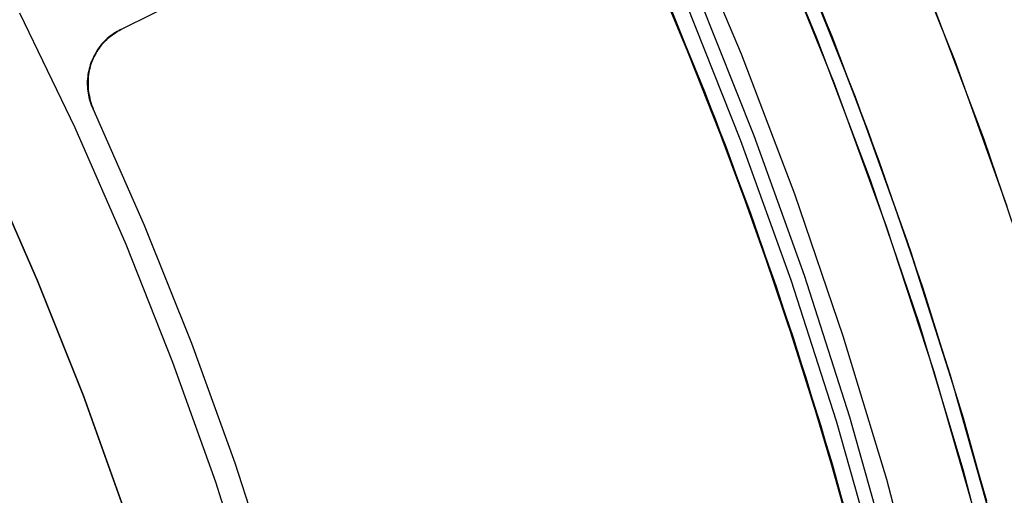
# Model space of a CAD drawing. Header units: millimetres. Extents: x 7986 to 9191, y -11326 to -10283.
# Tile 262 of 312: x 8643.08 to 8659.42, y -10646.44 to -10638.55. Entities that reach past the tile are written whole.
import ezdxf

# ---------------------------------------------------------------- set-up
doc = ezdxf.new("R2010")
doc.units = ezdxf.units.MM
doc.layers.add('color', color=7, linetype='Continuous')

msp = doc.modelspace()

# ---------------------------------------------------------------- linework, layer by layer
at = {"color": 7, "true_color": 0xffffff}
for p, q in [((8655.057, -10639.124, 18.434), (8654.093, -10636.833, 18.434)), ((8655.057, -10639.124, 18.434), (8654.093, -10636.833, 18.434)), ((8655.717, -10636.804, 36.052), (8656.553, -10638.827, 36.553)), ((8656.946, -10639.839, 19.934), (8656.009, -10637.491, 19.934)), ((8656.946, -10639.839, 61.309), (8656.009, -10637.491, 61.309)), ((8654.456, -10639.787, 60.059), (8653.529, -10637.549, 60.059)), ((8654.456, -10639.787, 60.059), (8653.529, -10637.549, 60.059)), ((8653.628, -10637.769, 43.726), (8654.442, -10639.743, 44.215)), ((8654.622, -10640.201, 36.605), (8653.781, -10638.127, 36.094)), ((8655.047, -10640.559, 60.99), (8654.136, -10638.276, 60.99)), ((8655.047, -10640.559, 60.99), (8654.136, -10638.276, 60.99)), ((8655.265, -10640.477, 60.565), (8654.351, -10638.186, 60.565)), ((8655.265, -10640.477, 60.565), (8654.351, -10638.186, 60.565)), ((8653.888, -10638.38, 61.309), (8654.795, -10640.655, 61.309)), ((8653.888, -10638.38, 18.434), (8654.795, -10640.655, 18.434)), ((8657.151, -10640.386, 44.656), (8656.387, -10638.412, 44.173)), ((8654.891, -10640.917, 60.059), (8654.002, -10638.664, 60.059)), ((8656.553, -10638.827, 36.553), (8657.337, -10640.894, 37.057)), ((8655.942, -10641.447, 18.434), (8655.057, -10639.124, 18.434)), ((8655.942, -10641.447, 18.434), (8655.057, -10639.124, 18.434)), ((8654.442, -10639.743, 44.215), (8655.204, -10641.761, 44.706)), ((8655.306, -10642.055, 60.059), (8654.456, -10639.787, 60.059)), ((8655.306, -10642.055, 60.059), (8654.456, -10639.787, 60.059)), ((8657.802, -10642.218, 19.934), (8656.946, -10639.839, 19.934)), ((8657.802, -10642.218, 61.309), (8656.946, -10639.839, 61.309)), ((8655.404, -10642.323, 37.12), (8654.622, -10640.201, 36.605)), ((8657.863, -10642.399, 45.141), (8657.151, -10640.386, 44.656)), ((8655.879, -10642.873, 60.99), (8655.047, -10640.559, 60.99)), ((8655.879, -10642.873, 60.99), (8655.047, -10640.559, 60.99)), ((8656.099, -10642.797, 60.565), (8655.265, -10640.477, 60.565)), ((8656.099, -10642.797, 60.565), (8655.265, -10640.477, 60.565)), ((8654.795, -10640.655, 61.309), (8655.624, -10642.959, 61.309)), ((8654.795, -10640.655, 18.434), (8655.624, -10642.959, 18.434)), ((8655.702, -10643.2, 60.059), (8654.891, -10640.917, 60.059)), ((8657.337, -10640.894, 37.057), (8658.064, -10643.004, 37.563)), ((8656.745, -10643.799, 18.434), (8655.942, -10641.447, 18.434)), ((8656.745, -10643.799, 18.434), (8655.942, -10641.447, 18.434)), ((8655.204, -10641.761, 44.706), (8655.911, -10643.821, 45.2)), ((8656.079, -10644.351, 60.059), (8655.306, -10642.055, 60.059)), ((8656.079, -10644.351, 60.059), (8655.306, -10642.055, 60.059)), ((8658.575, -10644.626, 19.934), (8657.802, -10642.218, 19.934)), ((8658.575, -10644.626, 61.309), (8657.802, -10642.218, 61.309)), ((8656.126, -10644.49, 37.636), (8655.404, -10642.323, 37.12)), ((8658.522, -10644.451, 45.627), (8657.863, -10642.399, 45.141)), ((8656.63, -10645.213, 60.99), (8655.879, -10642.873, 60.99)), ((8656.63, -10645.213, 60.99), (8655.879, -10642.873, 60.99)), ((8656.854, -10645.146, 60.565), (8656.099, -10642.797, 60.565)), ((8656.854, -10645.146, 60.565), (8656.099, -10642.797, 60.565)), ((8655.624, -10642.959, 61.309), (8656.373, -10645.291, 61.309)), ((8655.624, -10642.959, 18.434), (8656.373, -10645.291, 18.434)), ((8658.064, -10643.004, 37.563), (8658.732, -10645.155, 38.07)), ((8656.435, -10645.509, 60.059), (8655.702, -10643.2, 60.059)), ((8655.911, -10643.821, 45.2), (8656.56, -10645.921, 45.695)), ((8657.467, -10646.178, 18.434), (8656.745, -10643.799, 18.434)), ((8657.467, -10646.178, 18.434), (8656.745, -10643.799, 18.434)), ((8656.772, -10646.672, 60.059), (8656.079, -10644.351, 60.059)), ((8656.772, -10646.672, 60.059), (8656.079, -10644.351, 60.059)), ((8656.783, -10646.699, 38.154), (8656.126, -10644.49, 37.636)), ((8659.124, -10646.539, 46.114), (8658.522, -10644.451, 45.627)), ((8659.264, -10647.058, 19.934), (8658.575, -10644.626, 19.934)), ((8659.264, -10647.058, 61.309), (8658.575, -10644.626, 61.309)), ((8657.526, -10647.519, 60.565), (8656.854, -10645.146, 60.565)), ((8657.526, -10647.519, 60.565), (8656.854, -10645.146, 60.565)), ((8658.732, -10645.155, 38.07), (8659.339, -10647.344, 38.578)), ((8656.373, -10645.291, 61.309), (8657.041, -10647.647, 61.309)), ((8656.373, -10645.291, 18.434), (8657.041, -10647.647, 18.434)), ((8657.301, -10647.578, 60.99), (8656.63, -10645.213, 60.99)), ((8657.301, -10647.578, 60.99), (8656.63, -10645.213, 60.99)), ((8657.089, -10647.841, 60.059), (8656.435, -10645.509, 60.059)), ((8656.56, -10645.921, 45.695), (8657.148, -10648.059, 46.19)), ((8658.105, -10648.58, 18.434), (8657.467, -10646.178, 18.434)), ((8658.105, -10648.58, 18.434), (8657.467, -10646.178, 18.434))]:
    msp.add_line(p, q, dxfattribs=at)
at = {"layer": 'color', "color": 254, "true_color": 0xcad1ee}
for p, q in [((8644.758, -10638.717, 1.843), (8653.255, -10634.458, -2.207)), ((8644.758, -10638.717, 4.359), (8653.255, -10634.458, 4.359)), ((8644.758, -10638.717, 1.843), (8653.255, -10634.458, -2.207)), ((8644.758, -10638.717, 4.359), (8653.255, -10634.458, 4.359)), ((8655.331, -10636.526, 17.559), (8656.302, -10638.851, 17.559)), ((8655.331, -10636.526, 17.559), (8656.302, -10638.851, 17.559)), ((8655.331, -10636.526, 7.459), (8656.302, -10638.851, 7.459)), ((8658.599, -10639.241, -3.495), (8657.651, -10636.862, -3.495)), ((8658.599, -10639.241, -3.495), (8657.651, -10636.862, -3.495)), ((8656.594, -10639.597, -2.642), (8655.642, -10637.246, -2.642)), ((8656.594, -10639.597, -2.642), (8655.642, -10637.246, -2.642)), ((8658.161, -10638.113, 17.559), (8659.075, -10640.535, 17.559)), ((8658.161, -10638.113, 17.559), (8659.075, -10640.535, 17.559)), ((8658.161, -10638.113, 7.032), (8659.075, -10640.535, 7.032)), ((8643.079, -10638.439, 0.259), (8643.992, -10640.341, 0.259)), ((8643.079, -10638.439, 0.259), (8643.992, -10640.341, 0.259)), ((8644.585, -10638.82, 1.929), (8644.559, -10638.84, 1.943)), ((8644.585, -10638.82, 1.929), (8644.559, -10638.84, 1.943)), ((8644.559, -10638.848, 4.359), (8644.585, -10638.827, 4.359)), ((8644.585, -10638.827, 3.101), (8644.559, -10638.848, 3.101)), ((8644.559, -10638.848, 4.359), (8644.585, -10638.827, 4.359)), ((8644.612, -10638.8, 1.915), (8644.585, -10638.82, 1.929)), ((8644.612, -10638.8, 1.915), (8644.585, -10638.82, 1.929)), ((8644.585, -10638.827, 4.359), (8644.612, -10638.806, 4.359)), ((8644.612, -10638.806, 3.101), (8644.585, -10638.827, 3.101)), ((8644.585, -10638.827, 4.359), (8644.612, -10638.806, 4.359)), ((8644.64, -10638.781, 1.901), (8644.612, -10638.8, 1.915)), ((8644.64, -10638.781, 1.901), (8644.612, -10638.8, 1.915)), ((8644.612, -10638.806, 4.359), (8644.64, -10638.786, 4.359)), ((8644.64, -10638.786, 3.101), (8644.612, -10638.806, 3.101)), ((8644.612, -10638.806, 4.359), (8644.64, -10638.786, 4.359)), ((8644.669, -10638.763, 1.886), (8644.64, -10638.781, 1.901)), ((8644.669, -10638.763, 1.886), (8644.64, -10638.781, 1.901)), ((8644.64, -10638.786, 4.359), (8644.669, -10638.767, 4.359)), ((8644.669, -10638.767, 3.101), (8644.64, -10638.786, 3.101)), ((8644.64, -10638.786, 4.359), (8644.669, -10638.767, 4.359)), ((8644.698, -10638.747, 1.872), (8644.669, -10638.763, 1.886)), ((8644.698, -10638.747, 1.872), (8644.669, -10638.763, 1.886)), ((8644.669, -10638.767, 4.359), (8644.698, -10638.749, 4.359)), ((8644.698, -10638.749, 3.101), (8644.669, -10638.767, 3.101)), ((8644.669, -10638.767, 4.359), (8644.698, -10638.749, 4.359)), ((8644.728, -10638.731, 1.858), (8644.698, -10638.747, 1.872)), ((8644.728, -10638.731, 1.858), (8644.698, -10638.747, 1.872)), ((8644.698, -10638.749, 4.359), (8644.728, -10638.733, 4.359)), ((8644.728, -10638.733, 3.101), (8644.698, -10638.749, 3.101)), ((8644.698, -10638.749, 4.359), (8644.728, -10638.733, 4.359)), ((8644.728, -10638.733, 4.359), (8644.758, -10638.717, 4.359)), ((8644.758, -10638.717, 1.843), (8644.728, -10638.731, 1.858)), ((8644.758, -10638.717, 3.101), (8644.728, -10638.733, 3.101)), ((8644.758, -10638.717, 1.843), (8644.728, -10638.731, 1.858)), ((8644.728, -10638.733, 4.359), (8644.758, -10638.717, 4.359)), ((8644.758, -10638.717, 4.359), (8644.758, -10638.717, 1.843)), ((8644.758, -10638.717, 4.359), (8644.758, -10638.717, 1.843)), ((8644.418, -10638.986, 2.024), (8644.397, -10639.013, 2.037)), ((8644.418, -10638.986, 2.024), (8644.397, -10639.013, 2.037)), ((8644.417, -10638.996, 4.359), (8644.439, -10638.97, 4.359)), ((8644.439, -10638.97, 3.101), (8644.417, -10638.996, 3.101)), ((8644.417, -10638.996, 4.359), (8644.439, -10638.97, 4.359)), ((8644.439, -10638.959, 2.011), (8644.418, -10638.986, 2.024)), ((8644.439, -10638.959, 2.011), (8644.418, -10638.986, 2.024)), ((8644.461, -10638.934, 1.998), (8644.439, -10638.959, 2.011)), ((8644.461, -10638.934, 1.998), (8644.439, -10638.959, 2.011)), ((8644.439, -10638.97, 4.359), (8644.461, -10638.944, 4.359)), ((8644.461, -10638.944, 3.101), (8644.439, -10638.97, 3.101)), ((8644.439, -10638.97, 4.359), (8644.461, -10638.944, 4.359)), ((8644.484, -10638.909, 1.984), (8644.461, -10638.934, 1.998)), ((8644.484, -10638.909, 1.984), (8644.461, -10638.934, 1.998)), ((8644.461, -10638.944, 4.359), (8644.484, -10638.919, 4.359)), ((8644.484, -10638.919, 3.101), (8644.461, -10638.944, 3.101)), ((8644.461, -10638.944, 4.359), (8644.484, -10638.919, 4.359)), ((8644.508, -10638.885, 1.971), (8644.484, -10638.909, 1.984)), ((8644.508, -10638.885, 1.971), (8644.484, -10638.909, 1.984)), ((8644.484, -10638.919, 4.359), (8644.508, -10638.894, 4.359)), ((8644.508, -10638.894, 3.101), (8644.484, -10638.919, 3.101)), ((8644.484, -10638.919, 4.359), (8644.508, -10638.894, 4.359)), ((8644.533, -10638.862, 1.957), (8644.508, -10638.885, 1.971)), ((8644.533, -10638.862, 1.957), (8644.508, -10638.885, 1.971)), ((8644.508, -10638.894, 4.359), (8644.533, -10638.871, 4.359)), ((8644.533, -10638.871, 3.101), (8644.508, -10638.894, 3.101)), ((8644.508, -10638.894, 4.359), (8644.533, -10638.871, 4.359)), ((8644.559, -10638.84, 1.943), (8644.533, -10638.862, 1.957)), ((8644.559, -10638.84, 1.943), (8644.533, -10638.862, 1.957)), ((8644.533, -10638.871, 4.359), (8644.559, -10638.848, 4.359)), ((8644.559, -10638.848, 3.101), (8644.533, -10638.871, 3.101)), ((8644.533, -10638.871, 4.359), (8644.559, -10638.848, 4.359)), ((8656.302, -10638.851, 17.559), (8657.192, -10641.209, 17.559)), ((8656.302, -10638.851, 17.559), (8657.192, -10641.209, 17.559)), ((8656.302, -10638.851, 7.459), (8657.192, -10641.209, 7.459)), ((8644.309, -10639.17, 4.359), (8644.324, -10639.139, 4.359)), ((8644.324, -10639.139, 3.101), (8644.309, -10639.17, 3.101)), ((8644.309, -10639.17, 4.359), (8644.324, -10639.139, 4.359)), ((8644.325, -10639.13, 2.086), (8644.31, -10639.161, 2.098)), ((8644.325, -10639.13, 2.086), (8644.31, -10639.161, 2.098)), ((8644.324, -10639.139, 4.359), (8644.341, -10639.11, 4.359)), ((8644.341, -10639.11, 3.101), (8644.324, -10639.139, 3.101)), ((8644.324, -10639.139, 4.359), (8644.341, -10639.11, 4.359)), ((8644.342, -10639.1, 2.074), (8644.325, -10639.13, 2.086)), ((8644.342, -10639.1, 2.074), (8644.325, -10639.13, 2.086)), ((8644.341, -10639.11, 4.359), (8644.358, -10639.08, 4.359)), ((8644.358, -10639.08, 3.101), (8644.341, -10639.11, 3.101)), ((8644.341, -10639.11, 4.359), (8644.358, -10639.08, 4.359)), ((8644.359, -10639.07, 2.062), (8644.342, -10639.1, 2.074)), ((8644.359, -10639.07, 2.062), (8644.342, -10639.1, 2.074)), ((8644.358, -10639.08, 4.359), (8644.377, -10639.052, 4.359)), ((8644.377, -10639.052, 3.101), (8644.358, -10639.08, 3.101)), ((8644.358, -10639.08, 4.359), (8644.377, -10639.052, 4.359)), ((8644.378, -10639.042, 2.05), (8644.359, -10639.07, 2.062)), ((8644.378, -10639.042, 2.05), (8644.359, -10639.07, 2.062)), ((8644.377, -10639.052, 4.359), (8644.397, -10639.024, 4.359)), ((8644.397, -10639.024, 3.101), (8644.377, -10639.052, 3.101)), ((8644.377, -10639.052, 4.359), (8644.397, -10639.024, 4.359)), ((8644.397, -10639.013, 2.037), (8644.378, -10639.042, 2.05)), ((8644.397, -10639.013, 2.037), (8644.378, -10639.042, 2.05)), ((8644.397, -10639.024, 4.359), (8644.417, -10638.996, 4.359)), ((8644.417, -10638.996, 3.101), (8644.397, -10639.024, 3.101)), ((8644.397, -10639.024, 4.359), (8644.417, -10638.996, 4.359)), ((8644.247, -10639.329, 4.359), (8644.257, -10639.296, 4.359)), ((8644.257, -10639.296, 3.101), (8644.247, -10639.329, 3.101)), ((8644.247, -10639.329, 4.359), (8644.257, -10639.296, 4.359)), ((8644.259, -10639.291, 2.141), (8644.249, -10639.325, 2.151)), ((8644.259, -10639.291, 2.141), (8644.249, -10639.325, 2.151)), ((8644.257, -10639.296, 4.359), (8644.268, -10639.264, 4.359)), ((8644.268, -10639.264, 3.101), (8644.257, -10639.296, 3.101)), ((8644.257, -10639.296, 4.359), (8644.268, -10639.264, 4.359)), ((8644.27, -10639.258, 2.131), (8644.259, -10639.291, 2.141)), ((8644.27, -10639.258, 2.131), (8644.259, -10639.291, 2.141)), ((8644.268, -10639.264, 4.359), (8644.28, -10639.232, 4.359)), ((8644.28, -10639.232, 3.101), (8644.268, -10639.264, 3.101)), ((8644.268, -10639.264, 4.359), (8644.28, -10639.232, 4.359)), ((8644.282, -10639.225, 2.12), (8644.27, -10639.258, 2.131)), ((8644.282, -10639.225, 2.12), (8644.27, -10639.258, 2.131)), ((8644.28, -10639.232, 4.359), (8644.294, -10639.201, 4.359)), ((8644.294, -10639.201, 3.101), (8644.28, -10639.232, 3.101)), ((8644.28, -10639.232, 4.359), (8644.294, -10639.201, 4.359)), ((8644.296, -10639.193, 2.109), (8644.282, -10639.225, 2.12)), ((8644.296, -10639.193, 2.109), (8644.282, -10639.225, 2.12)), ((8644.294, -10639.201, 4.359), (8644.309, -10639.17, 4.359)), ((8644.309, -10639.17, 3.101), (8644.294, -10639.201, 3.101)), ((8644.294, -10639.201, 4.359), (8644.309, -10639.17, 4.359)), ((8644.31, -10639.161, 2.098), (8644.296, -10639.193, 2.109)), ((8644.31, -10639.161, 2.098), (8644.296, -10639.193, 2.109)), ((8659.465, -10641.651, -3.495), (8658.599, -10639.241, -3.495)), ((8659.465, -10641.651, -3.495), (8658.599, -10639.241, -3.495)), ((8644.213, -10639.496, 4.359), (8644.217, -10639.463, 4.359)), ((8644.217, -10639.463, 3.101), (8644.213, -10639.496, 3.101)), ((8644.213, -10639.496, 4.359), (8644.217, -10639.463, 4.359)), ((8644.217, -10639.463, 4.359), (8644.223, -10639.429, 4.359)), ((8644.223, -10639.429, 3.101), (8644.217, -10639.463, 3.101)), ((8644.217, -10639.463, 4.359), (8644.223, -10639.429, 4.359)), ((8644.222, -10639.463, 2.187), (8644.218, -10639.499, 2.195)), ((8644.222, -10639.463, 2.187), (8644.218, -10639.499, 2.195)), ((8644.227, -10639.428, 2.178), (8644.222, -10639.463, 2.187)), ((8644.227, -10639.428, 2.178), (8644.222, -10639.463, 2.187)), ((8644.223, -10639.429, 4.359), (8644.23, -10639.395, 4.359)), ((8644.23, -10639.395, 3.101), (8644.223, -10639.429, 3.101)), ((8644.223, -10639.429, 4.359), (8644.23, -10639.395, 4.359)), ((8644.233, -10639.394, 2.169), (8644.227, -10639.428, 2.178)), ((8644.233, -10639.394, 2.169), (8644.227, -10639.428, 2.178)), ((8644.23, -10639.395, 4.359), (8644.238, -10639.362, 4.359)), ((8644.238, -10639.362, 3.101), (8644.23, -10639.395, 3.101)), ((8644.23, -10639.395, 4.359), (8644.238, -10639.362, 4.359)), ((8644.241, -10639.359, 2.16), (8644.233, -10639.394, 2.169)), ((8644.241, -10639.359, 2.16), (8644.233, -10639.394, 2.169)), ((8644.238, -10639.362, 4.359), (8644.247, -10639.329, 4.359)), ((8644.247, -10639.329, 3.101), (8644.238, -10639.362, 3.101)), ((8644.238, -10639.362, 4.359), (8644.247, -10639.329, 4.359)), ((8644.249, -10639.325, 2.151), (8644.241, -10639.359, 2.16)), ((8644.249, -10639.325, 2.151), (8644.241, -10639.359, 2.16)), ((8644.206, -10639.599, 4.359), (8644.207, -10639.565, 4.359)), ((8644.207, -10639.565, 3.101), (8644.206, -10639.599, 3.101)), ((8644.206, -10639.599, 4.359), (8644.207, -10639.565, 4.359)), ((8644.206, -10639.633, 4.359), (8644.206, -10639.599, 4.359)), ((8644.206, -10639.599, 3.101), (8644.206, -10639.633, 3.101)), ((8644.206, -10639.633, 4.359), (8644.206, -10639.599, 4.359)), ((8644.208, -10639.667, 4.359), (8644.206, -10639.633, 4.359)), ((8644.206, -10639.633, 3.101), (8644.208, -10639.667, 3.101)), ((8644.208, -10639.667, 4.359), (8644.206, -10639.633, 4.359)), ((8644.207, -10639.565, 4.359), (8644.209, -10639.53, 4.359)), ((8644.209, -10639.53, 3.101), (8644.207, -10639.565, 3.101)), ((8644.207, -10639.565, 4.359), (8644.209, -10639.53, 4.359)), ((8644.209, -10639.53, 4.359), (8644.213, -10639.496, 4.359)), ((8644.213, -10639.496, 3.101), (8644.209, -10639.53, 3.101)), ((8644.209, -10639.53, 4.359), (8644.213, -10639.496, 4.359)), ((8644.215, -10639.534, 2.202), (8644.213, -10639.57, 2.209)), ((8644.215, -10639.534, 2.202), (8644.213, -10639.57, 2.209)), ((8644.213, -10639.57, 2.209), (8644.213, -10639.606, 2.216)), ((8644.213, -10639.57, 2.209), (8644.213, -10639.606, 2.216)), ((8644.213, -10639.606, 2.216), (8644.213, -10639.642, 2.222)), ((8644.213, -10639.606, 2.216), (8644.213, -10639.642, 2.222)), ((8644.213, -10639.642, 2.222), (8644.215, -10639.678, 2.228)), ((8644.213, -10639.642, 2.222), (8644.215, -10639.678, 2.228)), ((8644.218, -10639.499, 2.195), (8644.215, -10639.534, 2.202)), ((8644.218, -10639.499, 2.195), (8644.215, -10639.534, 2.202)), ((8657.464, -10641.98, -2.642), (8656.594, -10639.597, -2.642)), ((8657.464, -10641.98, -2.642), (8656.594, -10639.597, -2.642)), ((8644.21, -10639.701, 4.359), (8644.208, -10639.667, 4.359)), ((8644.208, -10639.667, 3.101), (8644.21, -10639.701, 3.101)), ((8644.21, -10639.701, 4.359), (8644.208, -10639.667, 4.359)), ((8644.214, -10639.735, 4.359), (8644.21, -10639.701, 4.359)), ((8644.21, -10639.701, 3.101), (8644.214, -10639.735, 3.101)), ((8644.214, -10639.735, 4.359), (8644.21, -10639.701, 4.359)), ((8644.219, -10639.769, 4.359), (8644.214, -10639.735, 4.359)), ((8644.214, -10639.735, 3.101), (8644.219, -10639.769, 3.101)), ((8644.219, -10639.769, 4.359), (8644.214, -10639.735, 4.359)), ((8644.215, -10639.678, 2.228), (8644.218, -10639.714, 2.233)), ((8644.215, -10639.678, 2.228), (8644.218, -10639.714, 2.233)), ((8644.218, -10639.714, 2.233), (8644.222, -10639.75, 2.238)), ((8644.218, -10639.714, 2.233), (8644.222, -10639.75, 2.238)), ((8644.225, -10639.803, 4.359), (8644.219, -10639.769, 4.359)), ((8644.219, -10639.769, 3.101), (8644.225, -10639.803, 3.101)), ((8644.225, -10639.803, 4.359), (8644.219, -10639.769, 4.359)), ((8644.222, -10639.75, 2.238), (8644.228, -10639.786, 2.242)), ((8644.222, -10639.75, 2.238), (8644.228, -10639.786, 2.242)), ((8644.232, -10639.836, 4.359), (8644.225, -10639.803, 4.359)), ((8644.225, -10639.803, 3.101), (8644.232, -10639.836, 3.101)), ((8644.232, -10639.836, 4.359), (8644.225, -10639.803, 4.359)), ((8644.228, -10639.786, 2.242), (8644.235, -10639.821, 2.246)), ((8644.228, -10639.786, 2.242), (8644.235, -10639.821, 2.246)), ((8644.24, -10639.869, 4.359), (8644.232, -10639.836, 4.359)), ((8644.232, -10639.836, 3.101), (8644.24, -10639.869, 3.101)), ((8644.24, -10639.869, 4.359), (8644.232, -10639.836, 4.359)), ((8644.235, -10639.821, 2.246), (8644.242, -10639.857, 2.25)), ((8644.235, -10639.821, 2.246), (8644.242, -10639.857, 2.25)), ((8644.25, -10639.902, 4.359), (8644.24, -10639.869, 4.359)), ((8644.24, -10639.869, 3.101), (8644.25, -10639.902, 3.101)), ((8644.25, -10639.902, 4.359), (8644.24, -10639.869, 4.359)), ((8644.242, -10639.857, 2.25), (8644.251, -10639.892, 2.253)), ((8644.242, -10639.857, 2.25), (8644.251, -10639.892, 2.253)), ((8644.26, -10639.935, 4.359), (8644.25, -10639.902, 4.359)), ((8644.25, -10639.902, 3.101), (8644.26, -10639.935, 3.101)), ((8644.26, -10639.935, 4.359), (8644.25, -10639.902, 4.359)), ((8644.251, -10639.892, 2.253), (8644.261, -10639.927, 2.255)), ((8644.251, -10639.892, 2.253), (8644.261, -10639.927, 2.255)), ((8644.272, -10639.967, 4.359), (8644.26, -10639.935, 4.359)), ((8644.26, -10639.935, 3.101), (8644.272, -10639.967, 3.101)), ((8644.272, -10639.967, 4.359), (8644.26, -10639.935, 4.359)), ((8644.261, -10639.927, 2.255), (8644.272, -10639.962, 2.257)), ((8644.261, -10639.927, 2.255), (8644.272, -10639.962, 2.257)), ((8644.272, -10639.962, 2.257), (8644.285, -10639.996, 2.258)), ((8644.272, -10639.962, 2.257), (8644.285, -10639.996, 2.258)), ((8644.284, -10639.999, 4.359), (8644.272, -10639.967, 4.359)), ((8644.272, -10639.967, 3.101), (8644.284, -10639.999, 3.101)), ((8644.284, -10639.999, 4.359), (8644.272, -10639.967, 4.359)), ((8644.298, -10640.03, 4.359), (8644.284, -10639.999, 4.359)), ((8644.284, -10639.999, 3.101), (8644.298, -10640.03, 3.101)), ((8644.298, -10640.03, 4.359), (8644.284, -10639.999, 4.359)), ((8644.285, -10639.996, 2.258), (8644.298, -10640.03, 2.259)), ((8644.285, -10639.996, 2.258), (8644.298, -10640.03, 2.259)), ((8644.298, -10640.03, 2.259), (8644.298, -10640.03, 4.359)), ((8645.151, -10641.963, 2.259), (8644.298, -10640.03, 2.259)), ((8645.151, -10641.963, 4.359), (8644.298, -10640.03, 4.359)), ((8645.151, -10641.963, 2.259), (8644.298, -10640.03, 2.259)), ((8644.298, -10640.03, 2.259), (8644.298, -10640.03, 4.359)), ((8645.151, -10641.963, 3.309), (8644.298, -10640.03, 3.309)), ((8645.151, -10641.963, 4.359), (8644.298, -10640.03, 4.359)), ((8643.992, -10640.341, 0.259), (8644.838, -10642.273, 0.259)), ((8643.992, -10640.341, 0.259), (8644.838, -10642.273, 0.259)), ((8659.075, -10640.535, 17.559), (8659.906, -10642.987, 17.559)), ((8659.075, -10640.535, 17.559), (8659.906, -10642.987, 17.559)), ((8659.075, -10640.535, 7.032), (8659.906, -10642.987, 7.032)), ((8642.553, -10641, 2.259), (8643.377, -10642.882, 2.259)), ((8643.377, -10642.882, 0.259), (8642.553, -10641, 0.259)), ((8642.553, -10641, 2.259), (8643.377, -10642.882, 2.259)), ((8643.377, -10642.882, 0.259), (8642.553, -10641, 0.259)), ((8642.553, -10641, 1.259), (8643.377, -10642.882, 1.259)), ((8657.192, -10641.209, 17.559), (8658.001, -10643.596, 17.559)), ((8657.192, -10641.209, 17.559), (8658.001, -10643.596, 17.559)), ((8657.192, -10641.209, 7.459), (8658.001, -10643.596, 7.459)), ((8645.936, -10643.923, 2.259), (8645.151, -10641.963, 2.259)), ((8645.936, -10643.923, 4.359), (8645.151, -10641.963, 4.359)), ((8645.936, -10643.923, 2.259), (8645.151, -10641.963, 2.259)), ((8645.936, -10643.923, 3.309), (8645.151, -10641.963, 3.309)), ((8645.936, -10643.923, 4.359), (8645.151, -10641.963, 4.359)), ((8658.25, -10644.392, -2.642), (8657.464, -10641.98, -2.642)), ((8658.25, -10644.392, -2.642), (8657.464, -10641.98, -2.642)), ((8644.838, -10642.273, 0.259), (8645.617, -10644.233, 0.259)), ((8644.838, -10642.273, 0.259), (8645.617, -10644.233, 0.259)), ((8643.377, -10642.882, 2.259), (8644.136, -10644.791, 2.259)), ((8644.136, -10644.791, 0.259), (8643.377, -10642.882, 0.259)), ((8643.377, -10642.882, 2.259), (8644.136, -10644.791, 2.259)), ((8644.136, -10644.791, 0.259), (8643.377, -10642.882, 0.259)), ((8643.377, -10642.882, 1.259), (8644.136, -10644.791, 1.259)), ((8658.001, -10643.596, 17.559), (8658.726, -10646.009, 17.559)), ((8658.001, -10643.596, 17.559), (8658.726, -10646.009, 17.559)), ((8658.001, -10643.596, 7.459), (8658.726, -10646.009, 7.459)), ((8646.654, -10645.91, 2.259), (8645.936, -10643.923, 2.259)), ((8646.654, -10645.91, 4.359), (8645.936, -10643.923, 4.359)), ((8646.654, -10645.91, 2.259), (8645.936, -10643.923, 2.259)), ((8646.654, -10645.91, 3.309), (8645.936, -10643.923, 3.309)), ((8646.654, -10645.91, 4.359), (8645.936, -10643.923, 4.359)), ((8645.617, -10644.233, 0.259), (8646.327, -10646.218, 0.259)), ((8645.617, -10644.233, 0.259), (8646.327, -10646.218, 0.259)), ((8658.952, -10646.829, -2.642), (8658.25, -10644.392, -2.642)), ((8658.952, -10646.829, -2.642), (8658.25, -10644.392, -2.642)), ((8644.136, -10644.791, 2.259), (8644.828, -10646.724, 2.259)), ((8644.828, -10646.724, 0.259), (8644.136, -10644.791, 0.259)), ((8644.136, -10644.791, 2.259), (8644.828, -10646.724, 2.259)), ((8644.828, -10646.724, 0.259), (8644.136, -10644.791, 0.259)), ((8644.136, -10644.791, 1.259), (8644.828, -10646.724, 1.259)), ((8647.303, -10647.92, 2.259), (8646.654, -10645.91, 2.259)), ((8647.303, -10647.92, 4.359), (8646.654, -10645.91, 4.359)), ((8647.303, -10647.92, 2.259), (8646.654, -10645.91, 2.259)), ((8647.303, -10647.92, 3.309), (8646.654, -10645.91, 3.309)), ((8647.303, -10647.92, 4.359), (8646.654, -10645.91, 4.359)), ((8658.726, -10646.009, 17.559), (8659.368, -10648.446, 17.559)), ((8658.726, -10646.009, 17.559), (8659.368, -10648.446, 17.559)), ((8658.726, -10646.009, 7.459), (8659.368, -10648.446, 7.459)), ((8646.327, -10646.218, 0.259), (8646.969, -10648.227, 0.259)), ((8646.327, -10646.218, 0.259), (8646.969, -10648.227, 0.259))]:
    msp.add_line(p, q, dxfattribs=at)
at = {"layer": 'color'}
for p, q in [((8655.331, -10636.526, 17.559), (8656.302, -10638.851, 17.559)), ((8656.302, -10638.851, 17.559), (8657.192, -10641.209, 17.559)), ((8657.192, -10641.209, 17.559), (8658.001, -10643.596, 17.559)), ((8658.001, -10643.596, 17.559), (8658.726, -10646.009, 17.559)), ((8658.726, -10646.009, 17.559), (8659.368, -10648.446, 17.559))]:
    msp.add_line(p, q, dxfattribs=at)

doc.saveas('drawing.dxf')
